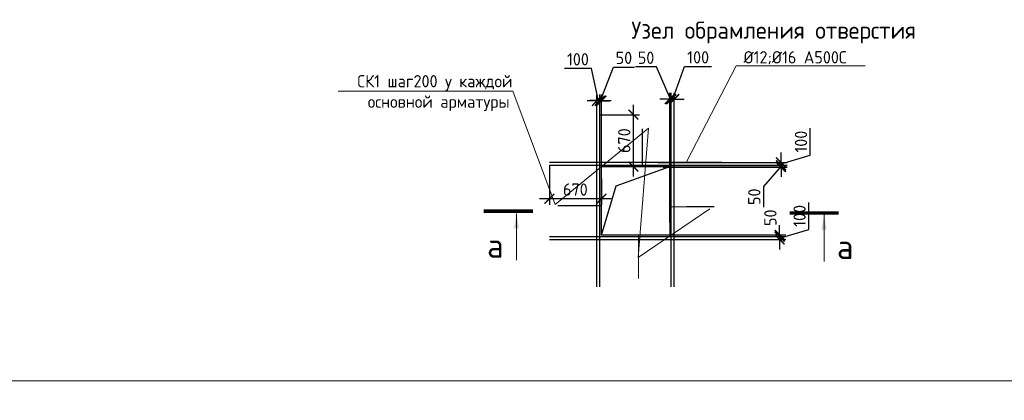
# Model space of a CAD drawing. Header units: millimetres. Extents: x -42044588 to 856694, y -806701 to 941911.
# Tile 835 of 1056: x -105282 to -85237, y -213364 to -205608. Entities that reach past the tile are written whole.
import ezdxf
from ezdxf import colors
from ezdxf.entities.mleader import LeaderData, LeaderLine
from ezdxf.math import Vec2, Vec3

# ---------------------------------------------------------------- set-up
doc = ezdxf.new("R2010")
doc.units = ezdxf.units.MM
for name, color, linetype, lineweight in [('Арматура', 152, 'Continuous', 40), ('подоснова', 151, 'Continuous', 5), ('размер', 1, 'Continuous', 25), ('ТОНКИЕ', 7, 'Continuous', 9), ('Узлы', 7, 'Continuous', 0)]:
    doc.layers.add(name, color=color, linetype=linetype, lineweight=lineweight)
doc.styles.add('GOST-2.304_Type-B', font='GOST_Common.ttf')
doc.dimstyles.new('СПДС', dxfattribs={"dimscale": 100, "dimtxt": 2.5, "dimasz": 2, "dimexe": 1.25, "dimexo": 0, "dimtad": 1, "dimdec": 0, "dimrnd": 5, "dimtxsty": 'GOST-2.304_Type-B', "dimblk": 'ARCHTICK', "dimcen": 2.5, "dimdle": 2, "dimclrd": 1, "dimclre": 1, "dimclrt": 1, "dimadec": 0, "dimazin": 2, "dimtfac": 0.75, "dimtdec": 0, "dimtmove": 1, "dimatfit": 3, "dimfxl": 0, "dimtolj": 1, "dimarcsym": 0})

# ---------------------------------------------------------------- blocks, each defined once
blk = doc.blocks.new('*U6686')
at = {"layer": 'ТОНКИЕ'}
blk.add_lwpolyline([(0, 0), (891, 0), (891, 420), (0, 420)], close=True, dxfattribs=at)
blk = doc.blocks.new('_ArchTick')
at = {"color": 0, "linetype": 'ByBlock', "const_width": 0.15}
blk.add_lwpolyline([(-0.5, -0.5), (0.5, 0.5)], dxfattribs=at)
blk = doc.blocks.new('*D4679')
at = {"layer": 'DEFPOINTS', "color": 0, "transparency": 16777216}
for p in [(-93471, -207544), (-92787, -207544), (-93441, -208602)]:
    blk.add_point(p, dxfattribs=at)
at = {"layer": 'размер', "color": 1, "lineweight": -2, "transparency": 16777216}
for p, q in [((-92787, -208802), (-92787, -207344)), ((-93471, -207544), (-92662, -207544)), ((-93441, -208602), (-92662, -208602))]:
    blk.add_line(p, q, dxfattribs=at)
at = {"layer": 'размер', "color": 1, "lineweight": -2, "transparency": 16777216, "xscale": 200, "yscale": 200, "zscale": 200}
for p, rotation in [((-92787, -207544), 90), ((-92787, -208602), 270)]:
    blk.add_blockref('_ArchTick', p, dxfattribs=dict(at, rotation=rotation))
at = {"layer": 'размер', "color": 1, "transparency": 16777216, "insert": (-92974, -208073), "char_height": 250, "attachment_point": 5, "rotation": 90, "style": 'GOST-2.304_Type-B'}
blk.add_mtext('\\A1;670', dxfattribs=at)
blk = doc.blocks.new('*D4678')
at = {"layer": 'DEFPOINTS', "color": 0, "transparency": 16777216}
for p in [(-94499, -208572), (-93441, -208850), (-94499, -209258)]:
    blk.add_point(p, dxfattribs=at)
at = {"layer": 'размер', "color": 1, "lineweight": -2, "transparency": 16777216}
for p, q in [((-94499, -208572), (-94499, -209383)), ((-93441, -208850), (-93441, -209383)), ((-93241, -209258), (-94699, -209258))]:
    blk.add_line(p, q, dxfattribs=at)
at = {"layer": 'размер', "color": 1, "lineweight": -2, "transparency": 16777216, "xscale": 200, "yscale": 200, "zscale": 200, "rotation": 180}
blk.add_blockref('_ArchTick', (-94499, -209258), dxfattribs=at)
at = {"layer": 'размер', "color": 1, "lineweight": -2, "transparency": 16777216, "xscale": 200, "yscale": 200, "zscale": 200}
blk.add_blockref('_ArchTick', (-93441, -209258), dxfattribs=at)
at = {"layer": 'размер', "color": 1, "transparency": 16777216, "insert": (-93970, -209070), "char_height": 250, "attachment_point": 5, "style": 'GOST-2.304_Type-B'}
blk.add_mtext('\\A1;670', dxfattribs=at)
blk = doc.blocks.new('*D4674')
at = {"layer": 'DEFPOINTS', "color": 0, "transparency": 16777216}
for p in [(-92321, -209995), (-92321, -210029), (-89811, -210029)]:
    blk.add_point(p, dxfattribs=at)
at = {"layer": 'размер', "color": 1, "lineweight": -2, "transparency": 16777216}
for p, q in [((-89811, -209995), (-89811, -209795)), ((-92321, -209995), (-89686, -209995)), ((-92321, -210029), (-89686, -210029)), ((-89811, -209995), (-89811, -210029)), ((-89811, -210029), (-89811, -210229))]:
    blk.add_line(p, q, dxfattribs=at)
at = {"layer": 'размер', "color": 1, "lineweight": -2, "transparency": 16777216, "xscale": 200, "yscale": 200, "zscale": 200}
for p, rotation in [((-89811, -209995), 270), ((-89811, -210029), 90)]:
    blk.add_blockref('_ArchTick', p, dxfattribs=dict(at, rotation=rotation))
at = {"layer": 'размер', "color": 1, "transparency": 16777216, "insert": (-89999, -209644), "char_height": 250, "attachment_point": 5, "rotation": 90, "style": 'GOST-2.304_Type-B'}
blk.add_mtext('\\A1;50', dxfattribs=at)
blk = doc.blocks.new('*D4675')
at = {"layer": 'DEFPOINTS', "color": 0, "transparency": 16777216}
for p in [(-92321, -210029), (-91041, -210088), (-89811, -210088)]:
    blk.add_point(p, dxfattribs=at)
at = {"layer": 'размер', "color": 1, "lineweight": -2, "transparency": 16777216}
for p, q in [((-89217, -209881), (-89217, -209331)), ((-89811, -210029), (-89811, -209829)), ((-92321, -210029), (-89686, -210029)), ((-89811, -210059), (-89217, -209881)), ((-89811, -210029), (-89811, -210088)), ((-89811, -210029), (-89811, -210088)), ((-91041, -210088), (-89686, -210088)), ((-89811, -210088), (-89811, -210288))]:
    blk.add_line(p, q, dxfattribs=at)
at = {"layer": 'размер', "color": 1, "lineweight": -2, "transparency": 16777216, "xscale": 200, "yscale": 200, "zscale": 200}
for p, rotation in [((-89811, -210029), 270), ((-89811, -210088), 90)]:
    blk.add_blockref('_ArchTick', p, dxfattribs=dict(at, rotation=rotation))
at = {"layer": 'размер', "color": 1, "transparency": 16777216, "insert": (-89405, -209606), "char_height": 250, "attachment_point": 5, "rotation": 90, "style": 'GOST-2.304_Type-B'}
blk.add_mtext('\\A1;100', dxfattribs=at)
blk = doc.blocks.new('*D4676')
at = {"layer": 'DEFPOINTS', "color": 0, "transparency": 16777216}
for p in [(-93472, -207258), (-93472, -208702), (-93441, -208701)]:
    blk.add_point(p, dxfattribs=at)
at = {"layer": 'размер', "color": 1, "lineweight": -2, "transparency": 16777216}
for p, q in [((-93456, -207258), (-93193, -206573)), ((-93193, -206573), (-92768, -206573)), ((-93472, -207258), (-93672, -207258)), ((-93472, -208702), (-93472, -207133)), ((-93441, -207258), (-93472, -207258)), ((-93441, -207258), (-93472, -207258)), ((-93441, -208701), (-93441, -207133)), ((-93441, -207258), (-93241, -207258))]:
    blk.add_line(p, q, dxfattribs=at)
at = {"layer": 'размер', "color": 1, "lineweight": -2, "transparency": 16777216, "xscale": 200, "yscale": 200, "zscale": 200}
blk.add_blockref('_ArchTick', (-93472, -207258), dxfattribs=at)
at = {"layer": 'размер', "color": 1, "lineweight": -2, "transparency": 16777216, "xscale": 200, "yscale": 200, "zscale": 200, "rotation": 180}
blk.add_blockref('_ArchTick', (-93441, -207258), dxfattribs=at)
at = {"layer": 'размер', "color": 1, "transparency": 16777216, "insert": (-92981, -206386), "char_height": 250, "attachment_point": 5, "style": 'GOST-2.304_Type-B'}
blk.add_mtext('\\A1;50', dxfattribs=at)
blk = doc.blocks.new('*D4677')
at = {"layer": 'DEFPOINTS', "color": 0, "transparency": 16777216}
for p in [(-93531, -207263), (-93531, -207589), (-93472, -208702)]:
    blk.add_point(p, dxfattribs=at)
at = {"layer": 'размер', "color": 1, "lineweight": -2, "transparency": 16777216}
for p, q in [((-93642, -206602), (-94192, -206602)), ((-93502, -207263), (-93642, -206602)), ((-93531, -207589), (-93531, -207138)), ((-93472, -208702), (-93472, -207138)), ((-93531, -207263), (-93731, -207263)), ((-93472, -207263), (-93531, -207263)), ((-93472, -207263), (-93531, -207263)), ((-93472, -207263), (-93272, -207263))]:
    blk.add_line(p, q, dxfattribs=at)
at = {"layer": 'размер', "color": 1, "lineweight": -2, "transparency": 16777216, "xscale": 200, "yscale": 200, "zscale": 200}
blk.add_blockref('_ArchTick', (-93531, -207263), dxfattribs=at)
at = {"layer": 'размер', "color": 1, "lineweight": -2, "transparency": 16777216, "xscale": 200, "yscale": 200, "zscale": 200, "rotation": 180}
blk.add_blockref('_ArchTick', (-93472, -207263), dxfattribs=at)
at = {"layer": 'размер', "color": 1, "transparency": 16777216, "insert": (-93917, -206415), "char_height": 250, "attachment_point": 5, "style": 'GOST-2.304_Type-B'}
blk.add_mtext('\\A1;100', dxfattribs=at)
blk = doc.blocks.new('_None')
blk = doc.blocks.new('*D4680')
at = {"layer": 'DEFPOINTS', "color": 0, "transparency": 16777216}
for p in [(-92293, -208517), (-91013, -208576), (-89783, -208576)]:
    blk.add_point(p, dxfattribs=at)
at = {"layer": 'размер', "color": 1, "lineweight": -2, "transparency": 16777216}
for p, q in [((-89189, -208368), (-89189, -207818)), ((-89783, -208517), (-89783, -208317)), ((-89783, -208546), (-89189, -208368)), ((-92293, -208517), (-89658, -208517)), ((-91013, -208576), (-89658, -208576)), ((-89783, -208517), (-89783, -208576)), ((-89783, -208517), (-89783, -208576)), ((-89783, -208576), (-89783, -208776))]:
    blk.add_line(p, q, dxfattribs=at)
at = {"layer": 'размер', "color": 1, "lineweight": -2, "transparency": 16777216, "xscale": 200, "yscale": 200, "zscale": 200}
for p, rotation in [((-89783, -208517), 270), ((-89783, -208576), 90)]:
    blk.add_blockref('_ArchTick', p, dxfattribs=dict(at, rotation=rotation))
at = {"layer": 'размер', "color": 1, "transparency": 16777216, "insert": (-89377, -208093), "char_height": 250, "attachment_point": 5, "rotation": 90, "style": 'GOST-2.304_Type-B'}
blk.add_mtext('\\A1;100', dxfattribs=at)
blk = doc.blocks.new('*D4681')
at = {"layer": 'DEFPOINTS', "color": 0, "transparency": 16777216}
for p in [(-92185, -208577), (-92185, -208611), (-89783, -208611)]:
    blk.add_point(p, dxfattribs=at)
at = {"layer": 'размер', "color": 1, "lineweight": -2, "transparency": 16777216}
for p, q in [((-89783, -208577), (-89783, -208377)), ((-92185, -208577), (-89658, -208577)), ((-92185, -208611), (-89658, -208611)), ((-89783, -208594), (-90139, -209004)), ((-89783, -208577), (-89783, -208611)), ((-89783, -208577), (-89783, -208611)), ((-89783, -208611), (-89783, -208811)), ((-90139, -209004), (-90139, -209429))]:
    blk.add_line(p, q, dxfattribs=at)
at = {"layer": 'размер', "color": 1, "lineweight": -2, "transparency": 16777216, "xscale": 200, "yscale": 200, "zscale": 200}
for p, rotation in [((-89783, -208577), 270), ((-89783, -208611), 90)]:
    blk.add_blockref('_ArchTick', p, dxfattribs=dict(at, rotation=rotation))
at = {"layer": 'размер', "color": 1, "transparency": 16777216, "insert": (-90327, -209217), "char_height": 250, "attachment_point": 5, "rotation": 90, "style": 'GOST-2.304_Type-B'}
blk.add_mtext('\\A1;50', dxfattribs=at)
blk = doc.blocks.new('*D4682')
at = {"layer": 'DEFPOINTS', "color": 0, "transparency": 16777216}
for p in [(-92049, -207227), (-92049, -209738), (-92018, -209737)]:
    blk.add_point(p, dxfattribs=at)
at = {"layer": 'размер', "color": 1, "lineweight": -2, "transparency": 16777216}
for p, q in [((-92319, -206572), (-92744, -206572)), ((-92034, -207227), (-92319, -206572)), ((-92049, -207227), (-92249, -207227)), ((-92049, -209738), (-92049, -207102)), ((-92018, -207227), (-92049, -207227)), ((-92018, -207227), (-92049, -207227)), ((-92018, -209737), (-92018, -207102)), ((-92018, -207227), (-91818, -207227))]:
    blk.add_line(p, q, dxfattribs=at)
at = {"layer": 'размер', "color": 1, "lineweight": -2, "transparency": 16777216, "xscale": 200, "yscale": 200, "zscale": 200}
blk.add_blockref('_ArchTick', (-92049, -207227), dxfattribs=at)
at = {"layer": 'размер', "color": 1, "lineweight": -2, "transparency": 16777216, "xscale": 200, "yscale": 200, "zscale": 200, "rotation": 180}
blk.add_blockref('_ArchTick', (-92018, -207227), dxfattribs=at)
at = {"layer": 'размер', "color": 1, "transparency": 16777216, "insert": (-92531, -206384), "char_height": 250, "attachment_point": 5, "style": 'GOST-2.304_Type-B'}
blk.add_mtext('\\A1;50', dxfattribs=at)
blk = doc.blocks.new('*D4683')
at = {"layer": 'DEFPOINTS', "color": 0, "transparency": 16777216}
for p in [(-92017, -207227), (-92017, -208628), (-91958, -209741)]:
    blk.add_point(p, dxfattribs=at)
at = {"layer": 'размер', "color": 1, "lineweight": -2, "transparency": 16777216}
for p, q in [((-91988, -207227), (-91745, -206563)), ((-91745, -206563), (-91195, -206563)), ((-92017, -207227), (-92217, -207227)), ((-92017, -208628), (-92017, -207102)), ((-91958, -207227), (-92017, -207227)), ((-91958, -207227), (-92017, -207227)), ((-91958, -209741), (-91958, -207102)), ((-91958, -207227), (-91758, -207227))]:
    blk.add_line(p, q, dxfattribs=at)
at = {"layer": 'размер', "color": 1, "lineweight": -2, "transparency": 16777216, "xscale": 200, "yscale": 200, "zscale": 200}
blk.add_blockref('_ArchTick', (-92017, -207227), dxfattribs=at)
at = {"layer": 'размер', "color": 1, "lineweight": -2, "transparency": 16777216, "xscale": 200, "yscale": 200, "zscale": 200, "rotation": 180}
blk.add_blockref('_ArchTick', (-91958, -207227), dxfattribs=at)
at = {"layer": 'размер', "color": 1, "transparency": 16777216, "insert": (-91470, -206375), "char_height": 250, "attachment_point": 5, "style": 'GOST-2.304_Type-B'}
blk.add_mtext('\\A1;100', dxfattribs=at)

msp = doc.modelspace()

# ---------------------------------------------------------------- linework, layer by layer
at = {"color": 0, "linetype": 'ByBlock', "lineweight": 30, "ltscale": 100}
for p, q in [((-93530.724, -211054.164), (-93530.724, -207544.164)), ((-93470.724, -211054.164), (-93470.724, -207544.164)), ((-92016.621, -211054.164), (-92016.621, -207544.164)), ((-91956.621, -211054.164), (-91956.621, -207544.164)), ((-94498.673, -208512.113), (-90988.673, -208512.113)), ((-94498.673, -208572.113), (-90988.673, -208572.113)), ((-94498.673, -210026.215), (-90988.673, -210026.215)), ((-94498.673, -210086.215), (-90988.673, -210086.215))]:
    msp.add_line(p, q, dxfattribs=at)
at = {"layer": 'Арматура', "const_width": 24}
for points in [[(-92607.431, -208596.857), (-92605.85, -207827.568)], [(-94333.057, -209396.283), (-93449.296, -209396.283)], [(-92040.695, -209421.81), (-91143.001, -209417.099)], [(-92684.535, -210888.673), (-92684.535, -210004.912)]]:
    msp.add_lwpolyline(points, dxfattribs=at)
at = {"layer": 'размер'}
msp.add_lwpolyline([(-93440.724, -208602.113), (-92046.621, -208602.113), (-92046.621, -209996.215), (-93440.724, -209996.215)], close=True, dxfattribs=at)
msp.add_lwpolyline([(-93440.724, -209996.215), (-93139.398, -208991.297), (-92046.621, -208602.113)], dxfattribs=at)
at = {"layer": 'Узлы', "color": 1, "linetype": 'Continuous', "lineweight": 0}
for p, q in [((-95168.725, -209559.797, 3100), (-95168.725, -210509.797, 3100)), ((-88906.127, -209584.549, 3100), (-88906.127, -210534.549, 3100))]:
    msp.add_line(p, q, dxfattribs=at)
at = {"layer": 'Узлы', "color": 1, "linetype": 'Continuous', "lineweight": 0, "const_width": 70, "elevation": 3100}
for points in [[(-95833.575, -209509.978), (-94833.575, -209509.978)], [(-88606.127, -209549.549), (-89606.127, -209549.549)]]:
    msp.add_lwpolyline(points, dxfattribs=at)
at = {"layer": 'Узлы', "color": 1, "linetype": 'Continuous', "lineweight": 0}
for points in [[(-95168.725, -209559.797, 3100), (-95219.003, -209860.247, 3100), (-95118.446, -209860.247, 3100)], [(-88906.127, -209584.549, 3100), (-88956.405, -209884.999, 3100), (-88855.849, -209884.999, 3100)]]:
    msp.add_solid(points, dxfattribs=at)

# ---------------------------------------------------------------- block references
at = {"xscale": 100, "yscale": 100, "zscale": 100}
msp.add_blockref('*U6686', (-109271.994, -254966.453), dxfattribs=at)

# ---------------------------------------------------------------- texts
at = {"layer": 'Узлы', "color": 7, "linetype": 'Continuous', "lineweight": 0, "insert": (-87034.176, -205647.598), "char_height": 350, "width": 9916.06844, "attachment_point": 3, "style": 'GOST-2.304_Type-B'}
msp.add_mtext('Узел обрамления отверстия', dxfattribs=at)
at = {"layer": 'Узлы', "color": 1, "linetype": 'Continuous', "lineweight": 0, "char_height": 500, "attachment_point": 5, "style": 'GOST-2.304_Type-B'}
for insert in [(-95598.725, -210209.796, 3100), (-88476.127, -210234.548, 3100)]:
    msp.add_mtext_dynamic_manual_height_columns('а', width=723.87981, gutter_width=25, heights=[0], dxfattribs=dict(at, insert=insert))

# ---------------------------------------------------------------- dimensions: what is measured, and where the dimension line sits
at = {"layer": 'размер', "color": 146, "true_color": 0x006272}
for base, p1, p2, angle, text, picture, middle in [((-93531.081, -207262.788), (-93472.018, -208701.781), (-93531.081, -207588.846), 180, '100', '*D4677', (-93704.734, -206602.088)), ((-93472.018, -207257.687), (-93440.806, -208700.891), (-93472.018, -208701.781), 180, '50', '*D4676', (-93130.907, -206573.463)), ((-92049.291, -207226.906), (-92018.079, -209736.811), (-92049.291, -209737.701), 180, '50', '*D4682', (-92381.249, -206571.768)), ((-92017.082, -207226.748), (-91958.019, -209741.204), (-92017.082, -208628.269), 180, '100', '*D4683', (-91682.251, -206562.967)), ((-89782.577, -208611.197), (-92184.722, -208577.471), (-92185.124, -208611.197), 270, '50', '*D4681', (-90139.416, -209066.707)), ((-89811.039, -210029.218), (-92320.541, -209995.492), (-92320.943, -210029.218), 270, '50', '*D4674', (-89811.039, -209643.882))]:
    dim = msp.add_linear_dim(base=base, p1=p1, p2=p2, angle=angle, text=text, dimstyle='СПДС', dxfattribs=at)
    dim.commit()
    dim.dimension.update_dxf_attribs({"geometry": picture, "text_midpoint": middle, "dimtype": 160})
at = {"layer": 'размер', "color": 146}
dim = msp.add_linear_dim(base=(-92786.996, -207544.164), p1=(-93440.724, -208602.113), p2=(-93470.724, -207544.164), angle=90, text='670', dimstyle='СПДС', dxfattribs=at)
dim.commit()
dim.dimension.update_dxf_attribs({"geometry": '*D4679', "text_midpoint": (-92974.496, -208073.138)})
at = {"layer": 'размер', "color": 146, "true_color": 0x006272}
for base, p1, p2, picture, middle in [((-89782.902, -208575.949), (-92292.806, -208516.832), (-91012.781, -208575.949), '*D4680', (-89376.652, -208305.766)), ((-89811.039, -210088.335), (-92320.943, -210029.218), (-91040.918, -210088.335), '*D4675', (-89404.789, -209818.151))]:
    dim = msp.add_linear_dim(base=base, p1=p1, p2=p2, angle=270, text='100', dimstyle='СПДС', dxfattribs=at)
    dim.commit()
    dim.dimension.update_dxf_attribs({"geometry": picture, "text_midpoint": middle})
at = {"layer": 'размер', "color": 146}
dim = msp.add_linear_dim(base=(-94498.673, -209257.873), p1=(-93440.724, -208850.193), p2=(-94498.673, -208572.113), text='670', dimstyle='СПДС', dxfattribs=at)
dim.commit()
dim.dimension.update_dxf_attribs({"geometry": '*D4678', "text_midpoint": (-93969.698, -209070.373)})

# ---------------------------------------------------------------- leaders
at = {"layer": 'подоснова', "color": 2, "ltscale": 0.3}
ml = msp.add_multileader_mtext('Standard', dxfattribs=at)
ml.set_content(' %%C12;%%C16 А500С ', color=2, style='GOST-2.304_Type-B')
ml.set_leader_properties(color=256, linetype='ByLayer', lineweight=15)
ml.set_arrow_properties(name='NONE')
ml.build(insert=Vec2(0, 0))
ml.multileader.update_dxf_attribs({"text_left_attachment_type": 6, "text_right_attachment_type": 6, "dogleg_length": 0.1, "arrow_head_size": 18})
ctx = ml.context
ctx.base_point, ctx.char_height, ctx.arrow_head_size, ctx.landing_gap_size, ctx.plane_origin = Vec3(-90695.917, -206549.362), 250, 18, 20, Vec3(-94513.218, -197126.252)
ctx.left_attachment, ctx.right_attachment, ctx.text_align_type = 6, 6, 1
notes = []
notes.append((ctx, [(0, (1, 1, 0), (-90696.017, -206549.362), (1, 0), 0.1, [(0, [(-91709.928, -208506.747)], 0, [])])]))
ctx.mtext.insert, ctx.mtext.alignment, ctx.mtext.flow_direction = Vec3(-89571.56, -206249.362), 2, 5
ml = msp.add_multileader_mtext('Standard', dxfattribs=at)
ml.set_content('СК1 шаг200 у каждой\\P основной арматуры', color=2, style='GOST-2.304_Type-B')
ml.set_leader_properties(color=256, linetype='ByLayer', lineweight=15)
ml.set_arrow_properties(name='NONE')
ml.build(insert=Vec2(0, 0))
ml.multileader.update_dxf_attribs({"text_left_attachment_type": 6, "text_right_attachment_type": 6, "dogleg_length": 0.1, "arrow_head_size": 18})
ctx = ml.context
ctx.base_point, ctx.char_height, ctx.arrow_head_size, ctx.landing_gap_size, ctx.plane_origin = Vec3(-98414.603, -207061.889), 250, 18, 20, Vec3(-93967.967, -198690.474)
ctx.left_attachment, ctx.right_attachment, ctx.text_align_type = 6, 6, 1
notes.append((ctx, [(1, (1, 1, 0), (-95242.685, -207061.889), (-1, 0), 0.1, [(3, [(-91234.263, -209464.368), (-92687.845, -210454.664), (-92484.157, -207820.272), (-94383.432, -209376.571)], 0, [])])]))
ctx.mtext.insert, ctx.mtext.alignment, ctx.mtext.flow_direction = Vec3(-96828.694, -206736.889), 2, 5
for ctx, leaders in notes:
    for number, flags, end, landing, length, lines in leaders:
        leader = LeaderData()
        leader.index, (leader.has_last_leader_line, leader.has_dogleg_vector, leader.attachment_direction) = number, flags
        leader.last_leader_point, leader.dogleg_vector, leader.dogleg_length = Vec3(end), Vec3(landing), length
        for number, points, colour, breaks in lines:
            line = LeaderLine()
            line.index, line.vertices, line.color, line.breaks = number, Vec3.list(points), colors.encode_raw_color(colour), breaks
            leader.lines.append(line)
        ctx.leaders.append(leader)

doc.saveas('drawing.dxf')
